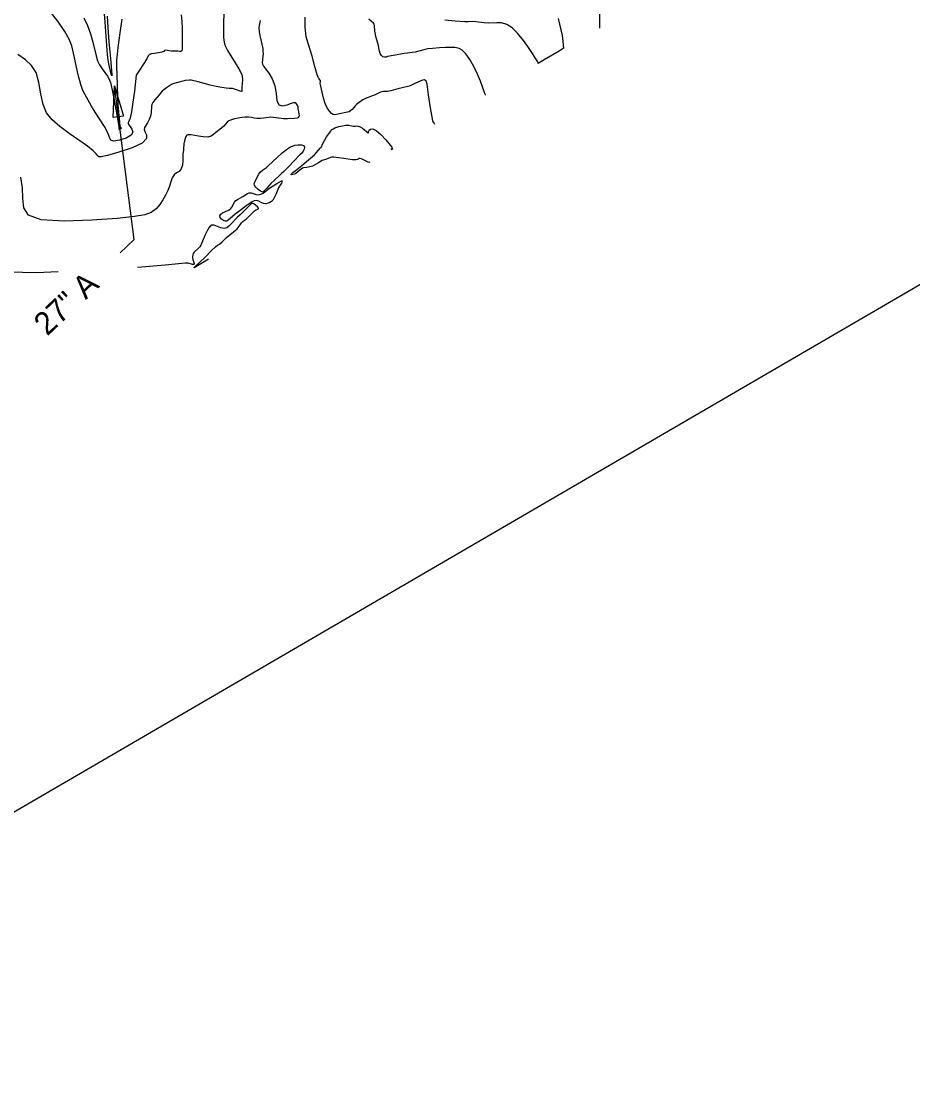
# Model space of a CAD drawing. Extents: x -291892836 to 2945206, y -477993085 to 1832792.
# Drawn here: x 1849656 to 1851126, y 540467 to 542208 of the extents above; entities that cross this region are included whole.
import ezdxf

# ---------------------------------------------------------------- set-up
doc = ezdxf.new("R2010")
doc.units = 0
for name, color, linetype in [('DT_X_Contour_Minor', 7, 'Continuous'), ('Level 40', 7, 'Continuous'), ('SC_Scratch1', 7, 'Continuous')]:
    doc.layers.add(name, color=color, linetype=linetype)

msp = doc.modelspace()

# ---------------------------------------------------------------- linework, layer by layer
at = {"layer": 'DT_X_Contour_Minor'}
for points in [[(1850608.4, 542320.3), (1850604.1, 542317.3), (1850603.2, 542316.3), (1850602.6, 542314.7), (1850601, 542308.4), (1850600.4, 542304.7), (1850600.3, 542301.1), (1850600.9, 542295.2), (1850602.2, 542289.3), (1850608.3, 542266.5), (1850609.9, 542258.1), (1850610.2, 542252.1), (1850608.9, 542244.3), (1850608.8, 542240.3), (1850609.5, 542229.2), (1850609.7, 542213.7), (1850609.4, 542196.6)], [(1849920, 542218.9), (1849921, 542207.9), (1849921.5, 542196.1), (1849921.6, 542167.1), (1849921.3, 542162), (1849920.6, 542159.1), (1849919.1, 542158.1), (1849916.9, 542158.1), (1849914.1, 542158.5), (1849903.4, 542158.6), (1849894.1, 542160.2), (1849892.5, 542159.6), (1849890.9, 542158.4), (1849887.8, 542157), (1849882.3, 542156), (1849875.9, 542155.1), (1849870.4, 542154.1), (1849867.1, 542152.7), (1849865.4, 542150.9), (1849862.9, 542146.2), (1849851, 542127.6), (1849845.7, 542119.1), (1849842.6, 542092.5), (1849840.3, 542074.4), (1849837.8, 542058.4), (1849835.4, 542048.2), (1849832.3, 542040.5), (1849832.2, 542038.8), (1849833.3, 542037), (1849835.6, 542034.3), (1849838.6, 542030.3), (1849840.2, 542025.3), (1849837.5, 542020.1), (1849829.1, 542015.3), (1849818, 542011.7), (1849808.5, 542010.3), (1849803.7, 542011.8), (1849801.6, 542016.4), (1849798.9, 542024.1), (1849793.2, 542034.5), (1849777.9, 542058), (1849771.9, 542068.1), (1849763.8, 542082.6), (1849760.7, 542087.7), (1849757.6, 542093.8), (1849754.1, 542104), (1849750, 542119.8), (1849742.2, 542155.2), (1849739.2, 542167.8), (1849735.2, 542178.5), (1849728, 542191.1), (1849716.1, 542208.1), (1849701.7, 542226.9)], [(1849990.2, 542221.2), (1849989.5, 542204.5), (1849989.5, 542191.6), (1849989.8, 542181.1), (1849990.5, 542173.8), (1849991.1, 542170.6), (1849992.8, 542166.3), (1849996.3, 542159.7), (1850008.9, 542139.3), (1850014.7, 542129.8), (1850018.2, 542123.5), (1850019.9, 542119.7), (1850020.5, 542117.2), (1850020.9, 542112.1), (1850020.5, 542105.6), (1850019.9, 542098.7), (1850019.7, 542092.4), (1850019.1, 542092.2), (1850017.2, 542092.6), (1850010.8, 542095.1), (1850004.6, 542096.9), (1849998.7, 542097.3), (1849993.9, 542097.7), (1849986.8, 542098.7), (1849977.7, 542100.4), (1849967.6, 542102.6), (1849948, 542107.9), (1849936.2, 542110.9), (1849933.7, 542111.1), (1849926.2, 542110.2), (1849922.4, 542109.5), (1849914.1, 542107.2), (1849906.2, 542104.8), (1849903.6, 542103.5), (1849895.3, 542098.1), (1849891.4, 542095.1), (1849888.5, 542092.5), (1849883.6, 542086.9), (1849876.4, 542078.2), (1849873.3, 542074.1), (1849871.5, 542070.9), (1849870.7, 542068.2), (1849870.4, 542056.8), (1849869.3, 542051.6), (1849867, 542046.1), (1849864, 542040.8), (1849859.3, 542032.8), (1849858.7, 542029.8), (1849860, 542026.1), (1849862.6, 542021), (1849862.7, 542014.6), (1849855.7, 542007.2), (1849838.8, 541999.4), (1849817.2, 541992.1), (1849798.5, 541986.8), (1849788, 541984.2), (1849783.8, 541984.2), (1849782.2, 541986.1), (1849779.8, 541989.5), (1849774.7, 541994.6), (1849765.5, 542002.1), (1849735.1, 542023), (1849719.4, 542034.4), (1849706.9, 542045.3), (1849697.9, 542056.9), (1849691.9, 542071), (1849688.2, 542088.5), (1849685.2, 542107.1), (1849680.7, 542123.4), (1849673.1, 542135.1), (1849662.8, 542144.2), (1849650.6, 542153.5)], [(1849759, 542213.5), (1849765.5, 542201.2), (1849770.5, 542187.5), (1849774.3, 542173.6), (1849779.5, 542151), (1849781.8, 542143), (1849785, 542136), (1849789.4, 542129.5), (1849798.4, 542117.7), (1849801.2, 542112.8), (1849803, 542107.3), (1849806.8, 542089.3), (1849813.7, 542053.5), (1849816.3, 542037.6), (1849816.8, 542031.1), (1849817.2, 542030.3), (1849818.4, 542030.2), (1849819.8, 542030.5), (1849820.9, 542031.2), (1849821.2, 542031.8), (1849821, 542032.5), (1849819.2, 542034.7), (1849818.4, 542041.4), (1849815.9, 542070.2), (1849815.3, 542081.5), (1849814.8, 542104), (1849813.9, 542134.2), (1849813.9, 542144), (1849814.5, 542154), (1849815.6, 542164.6), (1849819.1, 542189), (1849822.4, 542211.6)], [(1849805.2, 542118), (1849804.4, 542120.6), (1849800.7, 542138.1), (1849799.5, 542144.4), (1849798.5, 542152.5), (1849796.7, 542175.7), (1849794.6, 542206.7), (1849793.4, 542220.4)], [(1849797.9, 542216.4), (1849798.8, 542197.8), (1849800.7, 542173.9), (1849803.1, 542146.7), (1849805.3, 542119.6), (1849805.2, 542118)], [(1850050.3, 542209.4), (1850048.8, 542203.8), (1850048, 542197.5), (1850048.3, 542190.8), (1850049.4, 542184.3), (1850054.3, 542163.1), (1850054.7, 542158.7), (1850054.9, 542154.5), (1850054.7, 542150.3), (1850053.5, 542139.7), (1850054, 542137.1), (1850055.6, 542134.1), (1850064.1, 542122.3), (1850069.8, 542112.9), (1850074.2, 542101.5), (1850076.3, 542089), (1850077.7, 542077.6), (1850080.7, 542070.1), (1850086.9, 542068.4), (1850094.6, 542070.3), (1850101.5, 542073), (1850105.8, 542074.1), (1850107.9, 542073.8), (1850109.3, 542072), (1850112, 542067.3), (1850112, 542066.2), (1850112.3, 542063.9), (1850114, 542055.6), (1850114.2, 542051.8), (1850113.2, 542049.4), (1850110.8, 542048.3), (1850106.9, 542047.8), (1850095.1, 542047.3), (1850088.3, 542047.4), (1850076.2, 542048.7), (1850067.9, 542049.6), (1850064.7, 542049.5), (1850050.6, 542047.6), (1850045.1, 542047.5), (1850040.3, 542048.2), (1850035.8, 542049.3)], [(1850338.2, 542037.8), (1850336.2, 542040.9), (1850335, 542043.5), (1850334.2, 542047.4), (1850331.2, 542065.4), (1850327.8, 542086.9), (1850325.5, 542104.5), (1850323.6, 542109.5), (1850320.8, 542111.3), (1850317.5, 542110.8), (1850306.4, 542105.7), (1850297.5, 542101.5), (1850293.8, 542100.5), (1850277, 542096.6), (1850265.3, 542093.4), (1850262.8, 542092.7), (1850260.1, 542092.3), (1850253.7, 542092.2), (1850250.3, 542091.6), (1850247.2, 542090.4), (1850239.9, 542086.5), (1850223.8, 542080.6), (1850219.5, 542078.4), (1850213.3, 542074.2), (1850208.9, 542070.8), (1850206.7, 542068.6), (1850201.6, 542062.7), (1850199, 542060.2), (1850196.7, 542058.7), (1850194.2, 542057.9), (1850178.4, 542054.8), (1850175.7, 542054.5), (1850172.8, 542053.8), (1850170.6, 542054), (1850167.8, 542055.7), (1850164.2, 542059.5), (1850160.5, 542065.3), (1850157.1, 542072.6), (1850154.4, 542081), (1850148.8, 542105.7), (1850149.4, 542108.1), (1850149.4, 542110.3), (1850149.2, 542111), (1850146.9, 542113.4), (1850145.6, 542115.7), (1850144.1, 542119.8), (1850140.3, 542133.6), (1850135.6, 542150.3), (1850127.3, 542176.8), (1850126.1, 542182.2), (1850125.2, 542187.8), (1850124.5, 542198.3), (1850124.5, 542214.6)], [(1850420.3, 542086.2), (1850421.9, 542087.5), (1850421.2, 542087.6), (1850420.6, 542089), (1850413.3, 542109.3), (1850408.5, 542120.8), (1850402.6, 542133.3), (1850396, 542145.2), (1850389.5, 542154.6), (1850383.4, 542160.4), (1850378.1, 542163.2), (1850373.9, 542164.2), (1850370.9, 542164.6), (1850355.5, 542164.7), (1850345.7, 542164.5), (1850334, 542163.4), (1850326.8, 542162.4), (1850319.8, 542160.8), (1850305.7, 542157.2), (1850300.7, 542156.3), (1850292.8, 542155.6), (1850287.7, 542155), (1850281.9, 542153.7), (1850260.3, 542149.7), (1850257.9, 542149), (1850255, 542148.6), (1850252.2, 542149.3), (1850249.9, 542151.6), (1850248.2, 542155), (1850247, 542158.7), (1850244.5, 542170.5), (1850241.4, 542180.6), (1850240, 542186.2), (1850239.2, 542191.9), (1850238.5, 542201), (1850237.9, 542203.5), (1850237, 542205.1), (1850229.5, 542211.4)], [(1850541.4, 542212.6), (1850548, 542184.7), (1850549.2, 542175.1), (1850550.5, 542163.4), (1850550, 542163), (1850543.3, 542158.9), (1850518.6, 542144.4), (1850508.3, 542138.3), (1850508.5, 542138.9), (1850507.7, 542140.9), (1850504.8, 542146), (1850499.1, 542155), (1850491.3, 542166.6), (1850482.7, 542178.5), (1850474.1, 542189.1), (1850465.6, 542197.4), (1850456.9, 542202.9), (1850448.2, 542205.3), (1850440.3, 542205.7), (1850427.2, 542204.7), (1850419.7, 542205.5), (1850405.7, 542207.2), (1850400, 542207.5), (1850393.2, 542207.2), (1850387.8, 542207.2), (1850371.8, 542208.1), (1850354.4, 542209.7)], [(1850035.8, 542049.3), (1850031, 542050), (1850025.5, 542050), (1850019.6, 542049.3), (1850007.8, 542047.1), (1850002.7, 542045.7), (1849998.6, 542043.9), (1849995.7, 542041.4), (1849990.3, 542035), (1849986.2, 542031.6), (1849976.9, 542024.6), (1849973, 542021.2), (1849969, 542018.5), (1849963.7, 542017), (1849956.3, 542017.2), (1849948.1, 542018.5), (1849936.5, 542020.7), (1849932.1, 542021), (1849930.5, 542020.8), (1849929, 542020), (1849927.5, 542018.1), (1849926.1, 542014.8), (1849925, 542010.6), (1849924.2, 542006), (1849923.7, 541997.8), (1849923.6, 541994.7), (1849922.7, 541989.5), (1849922.4, 541985.1), (1849922.3, 541978.5), (1849921.7, 541970.9), (1849919.9, 541964.5), (1849916.5, 541960.5), (1849912.1, 541957.9), (1849908, 541954.9), (1849905, 541949.9), (1849902.8, 541943.4), (1849900.5, 541936.1), (1849897.6, 541928.7), (1849894, 541921.2), (1849889.7, 541913.5), (1849884.6, 541905.8), (1849878.3, 541898.7), (1849870.4, 541892.9), (1849859.9, 541888.8), (1849842.7, 541885.8), (1849814.2, 541882.9), (1849772.5, 541879.8), (1849726.8, 541878.2), (1849689.1, 541880.4), (1849668.2, 541888.2), (1849660.3, 541900.6), (1849658.9, 541916), (1849658, 541933.1), (1849655.1, 541951.1)], [(1850230.7, 541975.9), (1850229, 541975.2), (1850216.9, 541981), (1850214.2, 541981.9), (1850212.7, 541981.7), (1850211.8, 541980.7), (1850210.4, 541979.8), (1850208, 541979.4), (1850202.2, 541979.7), (1850187.8, 541981.9), (1850171.8, 541984.1), (1850168.4, 541984.1), (1850166, 541983.6), (1850159.7, 541980.6), (1850152.5, 541978.2), (1850146.2, 541974.6), (1850136.6, 541969.3), (1850134.2, 541968.6), (1850126.8, 541967.1), (1850121.3, 541966.1), (1850119.8, 541965.5), (1850115.7, 541962.3), (1850108.6, 541956.7), (1850107.4, 541956.1), (1850103.8, 541955.1), (1850101.7, 541954.8), (1850100.6, 541955.1), (1850101, 541956.1), (1850104.1, 541958.8), (1850107.7, 541961.6), (1850118.8, 541969.9), (1850130, 541979.7), (1850139.7, 541987.8), (1850142.6, 541991.1), (1850145.7, 541994.7), (1850149.6, 541999.2), (1850151, 542001.2), (1850153.1, 542005.4), (1850156.1, 542011.4), (1850159.7, 542017.3), (1850166.5, 542026.9), (1850167.3, 542028.2), (1850168.4, 542029.5), (1850170.2, 542030.8), (1850173, 542032.2), (1850176.5, 542033.5), (1850179.9, 542034.4), (1850188.8, 542035.9), (1850190.8, 542036.6), (1850193.1, 542036.9), (1850196, 542036.6), (1850203.4, 542035), (1850206.5, 542035.2), (1850208.8, 542035.5), (1850211.7, 542035.3), (1850215.1, 542034.2), (1850218.6, 542031.9), (1850228.2, 542023.9), (1850228.7, 542024), (1850228.9, 542026.3), (1850229.7, 542028.2), (1850231.9, 542030.1), (1850235.8, 542030.6), (1850241.6, 542027.9), (1850249.2, 542021.1), (1850257.2, 542012.3), (1850267.1, 542000.2), (1850268.3, 541998.2), (1850266.2, 541996.6), (1850267.4, 541997.1), (1850268.8, 541997.9)], [(1850055.5, 541927), (1850054.5, 541926.4), (1850053.1, 541926.6), (1850050.7, 541927.7), (1850047, 541930.3), (1850043.2, 541933.7), (1850040.6, 541937.4), (1850040.3, 541940.7), (1850041.6, 541944), (1850043.7, 541947.5), (1850048, 541956), (1850050.6, 541959.8), (1850053.7, 541962.7), (1850060.3, 541967.1), (1850063.3, 541969.5), (1850078.1, 541983.6), (1850086.6, 541991.1), (1850093.6, 541996.6), (1850100, 542000.9), (1850103.1, 542002.3), (1850107.2, 542003.5), (1850112.5, 542004.4), (1850118, 542004.5), (1850121.9, 542003.3), (1850123.1, 542000.5), (1850122.4, 541996.9), (1850120.9, 541993.6), (1850118.6, 541990.3), (1850115.7, 541987.7), (1850096.9, 541968), (1850089, 541960), (1850085.4, 541957.1), (1850082.3, 541954.3), (1850072.6, 541944.6), (1850067.9, 541940.3), (1850060.8, 541932.8), (1850055.5, 541927)], [(1850083.2, 541937.7), (1850082.5, 541937.3), (1850081.7, 541936.1), (1850080.3, 541933.2), (1850075.7, 541922.3), (1850073.2, 541916.9), (1850070.9, 541913.2), (1850068.6, 541910.9), (1850066.1, 541909.3), (1850063, 541908), (1850059.4, 541907.1), (1850055.6, 541907.4), (1850051.6, 541909.1), (1850047.7, 541911.1), (1850043.9, 541912.5), (1850040.2, 541912.1), (1850036.8, 541910.5), (1850026.8, 541903.6), (1850022.1, 541899.9), (1850018.5, 541896.9), (1850009, 541890.1), (1849996.6, 541879.2), (1849994.9, 541878.2), (1849992.7, 541878.4), (1849989.6, 541879.7), (1849986.4, 541881.9), (1849984.2, 541884.6), (1849983.8, 541887.4), (1849985.2, 541890), (1849987.9, 541892.2), (1849991.6, 541894), (1849999, 541897.1), (1850001.6, 541899.1), (1850003.4, 541901.4), (1850007.9, 541909.7), (1850010, 541912.2), (1850012.7, 541914.2), (1850021.3, 541918.9), (1850029.1, 541924), (1850032.1, 541925.2), (1850035.4, 541925.3), (1850039, 541924.1), (1850042.8, 541922.5), (1850046.9, 541921.7), (1850051.1, 541922.6), (1850055, 541924.6), (1850060.7, 541928.8), (1850065.7, 541932.6), (1850077.6, 541940.2), (1850085.2, 541944.8), (1850086.2, 541944.7), (1850086, 541943.3), (1850085.1, 541941.2), (1850083.2, 541937.7)], [(1849964.8, 541815.7), (1849955.1, 541809.8), (1849941.3, 541801.6), (1849941.4, 541801.9), (1849943.5, 541804.2), (1849958.6, 541818.3), (1849969.8, 541830), (1849976.4, 541836.2), (1849979.7, 541838.6), (1849981.8, 541839.6), (1849983.1, 541840.5), (1849987.2, 541844.4), (1849994.1, 541851.1), (1850012.2, 541865.6), (1850017.2, 541872.4), (1850019.5, 541875.5), (1850021.3, 541877.6), (1850024.3, 541879.8), (1850027.3, 541882), (1850032.5, 541887.1), (1850038.8, 541893.6), (1850040.9, 541895.5), (1850042.6, 541896.6), (1850047.2, 541898.5), (1850047.2, 541899.9), (1850045.4, 541902.2), (1850042.6, 541904.8), (1850039.8, 541906.8), (1850037.8, 541907.6), (1850036.5, 541907.5), (1850034.7, 541906.3), (1850031.2, 541903), (1850017.2, 541888.9), (1850012.8, 541884.7), (1850001.1, 541872.8), (1849998.6, 541869.9), (1849995.3, 541867.4), (1849990.9, 541866.3), (1849985.3, 541867.5), (1849974.3, 541871.7), (1849970.5, 541871.8), (1849967.8, 541870.2), (1849965.5, 541867.3), (1849963.2, 541863.5), (1849960.8, 541859.2), (1849958.7, 541854.6), (1849952.3, 541838.8), (1849950.5, 541836.1), (1849948.4, 541833.8), (1849941.4, 541827.2), (1849939.8, 541825), (1849938.8, 541822.6), (1849938.3, 541820.2), (1849938.5, 541817.7), (1849939, 541815.1), (1849941.3, 541808.6), (1849941.2, 541807.4), (1849940, 541807), (1849938.2, 541807.1), (1849931.4, 541809.2), (1849926.6, 541809.2), (1849893.6, 541805.8), (1849847.8, 541801.9)], [(1849717, 541794.5), (1849681.4, 541793), (1849611.6, 541794.7)]]:
    msp.add_lwpolyline(points, dxfattribs=at)
at = {"layer": 'Level 40'}
for p, q in [((1849807.7, 542049.1), (1849809.6, 542101.4)), ((1849842.4, 541848.2), (1849809.6, 542101.4)), ((1849809.6, 542101.4), (1849824.7, 542051.3)), ((1849824.7, 542051.3), (1849807.7, 542049.1)), ((1849818.9, 541825.9), (1849842.4, 541848.2))]:
    msp.add_line(p, q, dxfattribs=at)
at = {"layer": 'SC_Scratch1'}
msp.add_lwpolyline([(1847508.1, 542206.7), (1846998.9, 543896.8), (1851573.8, 547209.2), (1853501.8, 547291.7), (1855222.4, 545290.6), (1854278.6, 544392.1), (1853736.4, 543286.9), (1848894.1, 540466.9), (1848705.9, 540646.3)], close=True, dxfattribs=at)

# ---------------------------------------------------------------- texts
at = {"layer": 'Level 40'}
msp.add_text('27" A', height=37.5, rotation=43.3446, dxfattribs=at).set_placement((1849698.7, 541687.9))

doc.saveas('drawing.dxf')
